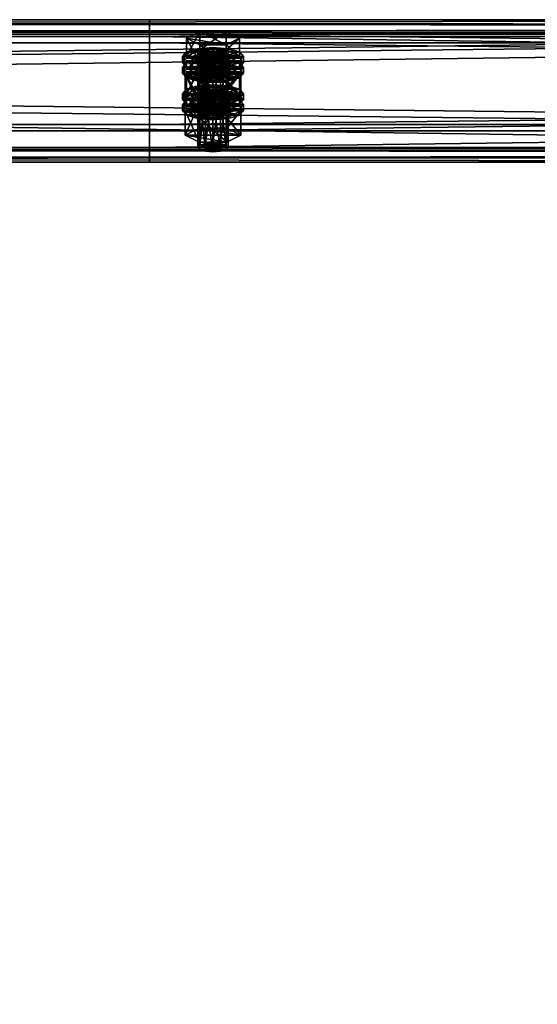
# Model space of a CAD drawing. Header units: millimetres. Extents: x 60485 to 71303, y 100 to 16900.
# Tile 331 of 656: x 68049 to 68252, y 2935 to 3321. Entities that reach past the tile are written whole.
import ezdxf

# ---------------------------------------------------------------- set-up
doc = ezdxf.new("R2010")
doc.units = ezdxf.units.MM
for name, color, linetype in [('13', 7, 'Continuous'), ('3', 7, 'Continuous'), ('9', 7, 'Continuous')]:
    doc.layers.add(name, color=color, linetype=linetype)

msp = doc.modelspace()

# ---------------------------------------------------------------- meshes
at = {"layer": '13', "color": 7}
mesh = msp.add_polyface(dxfattribs=at)
corners = [(68122, 3287.31, 4012.09), (68125, 3308.58, 4017.75), (68122, 3308.35, 4018.52), (68122, 3305.31, 4028.46), (68128, 3305.31, 4028.46), (68125, 3305.07, 4029.23), (68119.8, 3305.95, 4026.36), (68119, 3306.83, 4023.49), (68131, 3306.83, 4023.49), (68119.8, 3307.71, 4020.62), (68130.2, 3307.71, 4020.62), (68128, 3308.35, 4018.52), (68114.61, 3306.83, 4023.49), (68119.8, 3309.46, 4014.89), (68119.8, 3316.63, 4017.08), (68114.61, 3314, 4025.69), (68130.2, 3316.63, 4017.08), (68130.2, 3304.2, 4032.1), (68119.8, 3304.2, 4032.1), (68119.8, 3311.37, 4034.29), (68130.2, 3311.37, 4034.29), (68113, 3304.44, 4022.76), (68114.61, 3306.19, 4017.02), (68114.61, 3308.58, 4017.75), (68113, 3306.83, 4023.49), (68119, 3307.48, 4012.82), (68119, 3309.87, 4013.55), (68125, 3307.95, 4011.29), (68125, 3310.34, 4012.02), (68125, 3300.93, 4034.24), (68119, 3303.79, 4033.43), (68125, 3303.32, 4034.97), (68119, 3301.4, 4032.7), (68114.61, 3302.68, 4028.5), (68114.61, 3305.07, 4029.23), (68131, 3307.48, 4012.82), (68135.39, 3306.19, 4017.02), (68137, 3304.44, 4022.76), (68135.39, 3302.68, 4028.5), (68135.39, 3305.07, 4029.23), (68137, 3306.83, 4023.49), (68135.39, 3308.58, 4017.75), (68131, 3309.87, 4013.55), (68114.61, 3301.89, 4015.71), (68119, 3303.18, 4011.51), (68119, 3305.57, 4012.24), (68114.61, 3304.28, 4016.44), (68125, 3303.65, 4009.97), (68125, 3306.04, 4010.7), (68137, 3302.53, 4022.18), (68113, 3302.53, 4022.18), (68135.39, 3304.28, 4016.44)]
mesh.append_faces([[corners[k] for k in face] for face in [(0, 1, 2, 2), (3, 4, 5, 5), (11, 2, 1, 1), (12, 14, 15, 15), (13, 16, 14, 14), (18, 15, 19, 19), (17, 12, 18, 18), (15, 20, 19, 19), (21, 23, 24, 24), (22, 26, 23, 23), (25, 28, 26, 26), (29, 30, 31, 31), (32, 34, 30, 30), (33, 24, 34, 34), (25, 35, 27, 27), (34, 31, 30, 30), (42, 26, 28, 28), (43, 45, 46, 46), (44, 48, 45, 45)]], dxfattribs={"vtx0": -1, "color": 7})
mesh.append_faces([[corners[k] for k in face] for face in [(4, 3, 6, 6), (4, 6, 7, 7), (8, 7, 9, 9), (10, 9, 2, 2), (17, 13, 12, 12), (20, 15, 14, 14), (36, 25, 22, 22), (37, 22, 21, 21), (38, 21, 33, 33), (39, 34, 24, 24), (40, 24, 23, 23), (41, 23, 26, 26), (49, 50, 46, 46), (51, 46, 45, 45)]], dxfattribs={"vtx0": -1, "vtx2": -1, "vtx3": -1, "color": 7})
mesh.append_faces([[corners[k] for k in face] for face in [(12, 13, 14, 14), (17, 18, 19, 19), (18, 12, 15, 15), (21, 22, 23, 23), (22, 25, 26, 26), (25, 27, 28, 28), (32, 33, 34, 34), (33, 21, 24, 24), (43, 44, 45, 45), (44, 47, 48, 48)]], dxfattribs={"vtx2": -1, "vtx3": -1, "color": 7})
mesh = msp.add_polyface(dxfattribs=at)
corners = [(68125, 3287.55, 4011.32), (68128, 3308.35, 4018.52), (68125, 3308.58, 4017.75), (68128, 3287.31, 4012.09), (68130.2, 3307.71, 4020.62), (68128, 3305.31, 4028.46), (68119, 3306.83, 4023.49), (68130.2, 3305.95, 4026.36), (68131, 3306.83, 4023.49), (68119.8, 3307.71, 4020.62), (68122, 3308.35, 4018.52), (68119.8, 3309.46, 4014.89), (68130.2, 3309.46, 4014.89), (68130.2, 3316.63, 4017.08), (68135.39, 3306.83, 4023.49), (68135.39, 3314, 4025.69), (68130.2, 3304.2, 4032.1), (68130.2, 3311.37, 4034.29), (68119.8, 3311.37, 4034.29), (68119.8, 3316.63, 4017.08), (68125, 3307.95, 4011.29), (68131, 3307.48, 4012.82), (68131, 3309.87, 4013.55), (68125, 3310.34, 4012.02), (68135.39, 3306.19, 4017.02), (68135.39, 3308.58, 4017.75), (68137, 3304.44, 4022.76), (68137, 3306.83, 4023.49), (68135.39, 3302.68, 4028.5), (68135.39, 3305.07, 4029.23), (68131, 3303.79, 4033.43), (68131, 3301.4, 4032.7), (68125, 3303.32, 4034.97), (68119, 3307.48, 4012.82), (68114.61, 3306.19, 4017.02), (68113, 3304.44, 4022.76), (68114.61, 3305.07, 4029.23), (68113, 3306.83, 4023.49), (68114.61, 3308.58, 4017.75), (68119, 3309.87, 4013.55), (68125, 3303.65, 4009.97), (68131, 3303.18, 4011.51), (68131, 3305.57, 4012.24), (68125, 3306.04, 4010.7), (68135.39, 3301.89, 4015.71), (68135.39, 3304.28, 4016.44), (68137, 3302.53, 4022.18), (68119, 3303.18, 4011.51), (68114.61, 3304.28, 4016.44), (68119, 3305.57, 4012.24)]
mesh.append_faces([[corners[k] for k in face] for face in [(0, 1, 2, 2), (3, 4, 1, 1), (12, 15, 13, 13), (14, 17, 15, 15), (16, 18, 17, 17), (11, 14, 12, 12), (15, 19, 13, 13), (20, 22, 23, 23), (21, 25, 22, 22), (24, 27, 25, 25), (26, 29, 27, 27), (28, 30, 29, 29), (31, 32, 30, 30), (40, 42, 43, 43), (41, 45, 42, 42), (44, 46, 45, 45), (47, 41, 40, 40), (42, 49, 43, 43)]], dxfattribs={"vtx0": -1, "color": 7})
mesh.append_faces([[corners[k] for k in face] for face in [(5, 6, 7, 7), (7, 6, 8, 8), (8, 9, 4, 4), (4, 10, 1, 1), (14, 11, 16, 16), (17, 19, 15, 15), (21, 33, 24, 24), (24, 34, 26, 26), (26, 35, 28, 28), (32, 36, 30, 30), (30, 36, 29, 29), (29, 37, 27, 27), (27, 38, 25, 25), (25, 39, 22, 22), (46, 48, 45, 45), (45, 49, 42, 42)]], dxfattribs={"vtx0": -1, "vtx1": -1, "color": 7})
mesh.append_faces([[corners[k] for k in face] for face in [(11, 12, 13, 13), (12, 14, 15, 15), (14, 16, 17, 17), (20, 21, 22, 22), (21, 24, 25, 25), (24, 26, 27, 27), (26, 28, 29, 29), (40, 41, 42, 42), (41, 44, 45, 45)]], dxfattribs={"vtx2": -1, "vtx3": -1, "color": 7})
mesh = msp.add_polyface(dxfattribs=at)
corners = [(68114.61, 3292.2, 4071.31), (68119.8, 3294.84, 4062.7), (68119.8, 3302.01, 4064.89), (68114.61, 3299.38, 4073.5), (68130.2, 3302.01, 4064.89), (68119.8, 3289.57, 4079.91), (68119.8, 3296.74, 4082.11), (68130.2, 3296.74, 4082.11), (68119, 3292.85, 4060.64), (68125, 3295.71, 4059.83), (68119, 3295.24, 4061.37), (68131, 3295.24, 4061.37), (68119, 3285.79, 4017.06), (68119.8, 3286.67, 4014.19), (68119.8, 3307.71, 4020.62), (68119, 3306.83, 4023.49), (68122, 3287.31, 4012.09), (68122, 3308.35, 4018.52), (68125, 3287.55, 4011.32), (68125, 3308.58, 4017.75), (68125, 3284.04, 4022.79), (68122, 3284.27, 4022.03), (68122, 3305.31, 4028.46), (68125, 3305.07, 4029.23), (68119.8, 3284.91, 4019.93), (68119.8, 3305.95, 4026.36), (68114.03, 3290.57, 4018.52), (68119.52, 3293.35, 4009.44), (68119.52, 3302.91, 4012.36), (68114.03, 3300.14, 4021.44), (68130.48, 3302.91, 4012.36), (68119.52, 3287.79, 4027.6), (68119.52, 3297.36, 4030.53), (68130.48, 3297.36, 4030.53), (68135.97, 3300.14, 4021.44), (68125, 3300.93, 4034.24), (68119, 3301.4, 4032.7), (68119, 3303.79, 4033.43), (68131, 3301.4, 4032.7), (68114.61, 3302.68, 4028.5), (68113, 3300.14, 4021.44), (68114.61, 3301.89, 4015.71), (68114.61, 3304.28, 4016.44), (68113, 3302.53, 4022.18), (68125, 3296.63, 4032.92), (68119, 3297.1, 4031.38), (68119, 3299.49, 4032.11), (68125, 3299.02, 4033.65), (68114.61, 3298.38, 4027.18), (68114.61, 3300.77, 4027.91), (68135.39, 3301.89, 4015.71), (68119, 3303.18, 4011.51), (68137, 3300.14, 4021.44), (68135.39, 3298.38, 4027.18), (68131, 3297.1, 4031.38), (68131, 3299.49, 4032.11), (68135.39, 3300.77, 4027.91)]
mesh.append_faces([[corners[k] for k in face] for face in [(0, 2, 3, 3), (1, 4, 2, 2), (5, 3, 6, 6), (3, 7, 6, 6), (8, 9, 10, 10), (11, 10, 9, 9), (12, 14, 15, 15), (13, 17, 14, 14), (20, 22, 23, 23), (21, 25, 22, 22), (24, 15, 25, 25), (26, 28, 29, 29), (27, 30, 28, 28), (31, 29, 32, 32), (29, 33, 32, 32), (38, 36, 35, 35), (40, 42, 43, 43), (44, 46, 47, 47), (45, 49, 46, 46), (48, 43, 49, 49)]], dxfattribs={"vtx0": -1, "color": 7})
mesh.append_faces([[corners[k] for k in face] for face in [(7, 3, 2, 2), (34, 29, 28, 28), (38, 39, 36, 36), (50, 51, 41, 41), (52, 41, 40, 40), (53, 40, 48, 48), (54, 48, 45, 45), (55, 46, 49, 49), (56, 49, 43, 43)]], dxfattribs={"vtx0": -1, "vtx2": -1, "vtx3": -1, "color": 7})
mesh.append_faces([[corners[k] for k in face] for face in [(0, 1, 2, 2), (5, 0, 3, 3), (12, 13, 14, 14), (13, 16, 17, 17), (16, 18, 19, 19), (20, 21, 22, 22), (21, 24, 25, 25), (24, 12, 15, 15), (26, 27, 28, 28), (35, 36, 37, 37), (40, 41, 42, 42), (44, 45, 46, 46), (45, 48, 49, 49), (48, 40, 43, 43)]], dxfattribs={"vtx2": -1, "vtx3": -1, "color": 7})
mesh = msp.add_polyface(dxfattribs=at)
corners = [(68119.8, 3294.84, 4062.7), (68130.2, 3294.84, 4062.7), (68130.2, 3302.01, 4064.89), (68135.39, 3292.2, 4071.31), (68135.39, 3299.38, 4073.5), (68130.2, 3296.74, 4082.11), (68130.2, 3289.57, 4079.91), (68119.8, 3296.74, 4082.11), (68119.8, 3302.01, 4064.89), (68125, 3293.32, 4059.1), (68131, 3295.24, 4061.37), (68125, 3295.71, 4059.83), (68135.39, 3293.96, 4065.57), (68119, 3295.24, 4061.37), (68125, 3287.55, 4011.32), (68128, 3287.31, 4012.09), (68128, 3308.35, 4018.52), (68130.2, 3286.67, 4014.19), (68130.2, 3307.71, 4020.62), (68131, 3285.79, 4017.06), (68131, 3306.83, 4023.49), (68130.2, 3284.91, 4019.93), (68130.2, 3305.95, 4026.36), (68128, 3284.27, 4022.03), (68128, 3305.31, 4028.46), (68125, 3305.07, 4029.23), (68119.52, 3293.35, 4009.44), (68130.48, 3293.35, 4009.44), (68130.48, 3302.91, 4012.36), (68135.97, 3290.57, 4018.52), (68135.97, 3300.14, 4021.44), (68130.48, 3297.36, 4030.53), (68130.48, 3287.79, 4027.6), (68119.52, 3297.36, 4030.53), (68114.03, 3300.14, 4021.44), (68119.52, 3302.91, 4012.36), (68135.39, 3302.68, 4028.5), (68131, 3301.4, 4032.7), (68131, 3303.79, 4033.43), (68125, 3300.93, 4034.24), (68125, 3303.32, 4034.97), (68114.61, 3302.68, 4028.5), (68135.39, 3301.89, 4015.71), (68137, 3300.14, 4021.44), (68137, 3302.53, 4022.18), (68135.39, 3298.38, 4027.18), (68135.39, 3300.77, 4027.91), (68131, 3297.1, 4031.38), (68131, 3299.49, 4032.11), (68125, 3296.63, 4032.92), (68125, 3299.02, 4033.65), (68131, 3303.18, 4011.51), (68119, 3303.18, 4011.51), (68114.61, 3301.89, 4015.71), (68113, 3300.14, 4021.44), (68114.61, 3298.38, 4027.18), (68119, 3297.1, 4031.38), (68119, 3299.49, 4032.11), (68114.61, 3300.77, 4027.91), (68113, 3302.53, 4022.18)]
mesh.append_faces([[corners[k] for k in face] for face in [(1, 4, 2, 2), (3, 5, 4, 4), (6, 7, 5, 5), (4, 8, 2, 2), (9, 10, 11, 11), (17, 20, 18, 18), (19, 22, 20, 20), (21, 24, 22, 22), (23, 25, 24, 24), (27, 30, 28, 28), (29, 31, 30, 30), (32, 33, 31, 31), (30, 35, 28, 28), (43, 46, 44, 44), (45, 48, 46, 46), (47, 50, 48, 48), (47, 56, 49, 49), (57, 48, 50, 50)]], dxfattribs={"vtx0": -1, "color": 7})
mesh.append_faces([[corners[k] for k in face] for face in [(5, 8, 4, 4), (12, 13, 10, 10), (31, 34, 30, 30), (36, 41, 37, 37), (51, 52, 42, 42), (42, 53, 43, 43), (43, 54, 45, 45), (45, 55, 47, 47), (48, 58, 46, 46), (46, 59, 44, 44)]], dxfattribs={"vtx0": -1, "vtx1": -1, "color": 7})
mesh.append_faces([[corners[k] for k in face] for face in [(0, 1, 2, 2), (1, 3, 4, 4), (14, 15, 16, 16), (15, 17, 18, 18), (17, 19, 20, 20), (19, 21, 22, 22), (21, 23, 24, 24), (26, 27, 28, 28), (27, 29, 30, 30), (36, 37, 38, 38), (37, 39, 40, 40), (42, 43, 44, 44), (43, 45, 46, 46), (45, 47, 48, 48), (47, 49, 50, 50)]], dxfattribs={"vtx2": -1, "vtx3": -1, "color": 7})
mesh = msp.add_polyface(dxfattribs=at)
corners = [(68125, 3272.92, 4059.13), (68128, 3293.72, 4066.34), (68125, 3293.96, 4065.57), (68128, 3272.69, 4059.9), (68130.2, 3293.08, 4068.44), (68130.2, 3272.04, 4062), (68131, 3292.2, 4071.31), (68125, 3290.45, 4077.04), (68119.8, 3291.33, 4074.17), (68128, 3290.68, 4076.27), (68119, 3292.2, 4071.31), (68130.2, 3291.33, 4074.17), (68119.8, 3293.08, 4068.44), (68122, 3293.72, 4066.34), (68135.39, 3292.2, 4071.31), (68130.2, 3289.57, 4079.91), (68130.2, 3296.74, 4082.11), (68119.8, 3294.84, 4062.7), (68130.2, 3294.84, 4062.7), (68135.97, 3285.51, 4069.26), (68119.52, 3288.29, 4060.17), (68130.48, 3288.29, 4060.17), (68125, 3293.32, 4059.1), (68131, 3292.85, 4060.64), (68131, 3295.24, 4061.37), (68135.39, 3291.57, 4064.84), (68135.39, 3293.96, 4065.57), (68137, 3289.81, 4070.57), (68137, 3292.2, 4071.31), (68135.39, 3288.06, 4076.31), (68135.39, 3290.45, 4077.04), (68131, 3286.77, 4080.51), (68131, 3289.16, 4081.24), (68125, 3286.3, 4082.05), (68125, 3288.69, 4082.78), (68119, 3292.85, 4060.64), (68114.61, 3291.57, 4064.84), (68113, 3289.81, 4070.57), (68114.61, 3290.45, 4077.04), (68113, 3292.2, 4071.31), (68114.61, 3293.96, 4065.57), (68125, 3289.02, 4057.78), (68131, 3288.55, 4059.32), (68131, 3290.94, 4060.05), (68125, 3291.41, 4058.51), (68135.39, 3287.27, 4063.52), (68135.39, 3289.66, 4064.25), (68137, 3287.9, 4069.99), (68119, 3288.55, 4059.32), (68114.61, 3289.66, 4064.25), (68119, 3290.94, 4060.05), (68128, 3284.27, 4022.03), (68125, 3284.04, 4022.79), (68125, 3305.07, 4029.23), (68135.97, 3290.57, 4018.52), (68130.48, 3287.79, 4027.6), (68130.48, 3297.36, 4030.53), (68119.52, 3293.35, 4009.44), (68130.48, 3293.35, 4009.44)]
mesh.append_faces([[corners[k] for k in face] for face in [(0, 1, 2, 2), (3, 4, 1, 1), (5, 6, 4, 4), (17, 14, 18, 18), (19, 20, 21, 21), (23, 26, 24, 24), (25, 28, 26, 26), (27, 30, 28, 28), (29, 32, 30, 30), (31, 34, 32, 32), (41, 43, 44, 44), (42, 46, 43, 43), (45, 47, 46, 46), (43, 50, 44, 44), (57, 54, 58, 58)]], dxfattribs={"vtx0": -1, "color": 7})
mesh.append_faces([[corners[k] for k in face] for face in [(7, 8, 9, 9), (9, 10, 11, 11), (11, 10, 6, 6), (6, 12, 4, 4), (4, 13, 1, 1), (14, 17, 15, 15), (23, 35, 25, 25), (25, 36, 27, 27), (27, 37, 29, 29), (34, 38, 32, 32), (32, 38, 30, 30), (30, 39, 28, 28), (28, 40, 26, 26), (42, 48, 45, 45), (47, 49, 46, 46), (46, 50, 43, 43), (54, 57, 55, 55)]], dxfattribs={"vtx0": -1, "vtx1": -1, "color": 7})
mesh.append_faces([[corners[k] for k in face] for face in [(14, 15, 16, 16), (22, 23, 24, 24), (23, 25, 26, 26), (25, 27, 28, 28), (27, 29, 30, 30), (29, 31, 32, 32), (31, 33, 34, 34), (41, 42, 43, 43), (42, 45, 46, 46), (51, 52, 53, 53), (54, 55, 56, 56)]], dxfattribs={"vtx2": -1, "vtx3": -1, "color": 7})
mesh = msp.add_polyface(dxfattribs=at)
corners = [(68119.8, 3272.04, 4062), (68122, 3293.72, 4066.34), (68119.8, 3293.08, 4068.44), (68122, 3272.69, 4059.9), (68125, 3293.96, 4065.57), (68119.8, 3291.33, 4074.17), (68125, 3290.45, 4077.04), (68122, 3290.68, 4076.27), (68128, 3290.68, 4076.27), (68119, 3292.2, 4071.31), (68131, 3292.2, 4071.31), (68130.2, 3293.08, 4068.44), (68128, 3293.72, 4066.34), (68130.2, 3289.57, 4079.91), (68119.8, 3289.57, 4079.91), (68119.8, 3296.74, 4082.11), (68119.8, 3294.84, 4062.7), (68114.61, 3292.2, 4071.31), (68113, 3289.81, 4070.57), (68114.61, 3291.57, 4064.84), (68114.61, 3293.96, 4065.57), (68113, 3292.2, 4071.31), (68119, 3292.85, 4060.64), (68119, 3295.24, 4061.37), (68125, 3293.32, 4059.1), (68125, 3295.71, 4059.83), (68125, 3286.3, 4082.05), (68119, 3286.77, 4080.51), (68119, 3289.16, 4081.24), (68125, 3288.69, 4082.78), (68114.61, 3288.06, 4076.31), (68114.61, 3290.45, 4077.04), (68131, 3292.85, 4060.64), (68135.39, 3291.57, 4064.84), (68137, 3289.81, 4070.57), (68135.39, 3288.06, 4076.31), (68135.39, 3290.45, 4077.04), (68137, 3292.2, 4071.31), (68135.39, 3293.96, 4065.57), (68113, 3285.51, 4069.26), (68114.61, 3287.27, 4063.52), (68114.61, 3289.66, 4064.25), (68113, 3287.9, 4069.99), (68119, 3288.55, 4059.32), (68119, 3290.94, 4060.05), (68125, 3289.02, 4057.78), (68125, 3291.41, 4058.51), (68131, 3288.55, 4059.32), (68135.39, 3287.27, 4063.52), (68137, 3287.9, 4069.99), (68135.39, 3289.66, 4064.25), (68130.48, 3287.79, 4027.6), (68119.52, 3287.79, 4027.6), (68119.52, 3297.36, 4030.53), (68114.03, 3290.57, 4018.52), (68114.03, 3300.14, 4021.44), (68119.52, 3293.35, 4009.44)]
mesh.append_faces([[corners[k] for k in face] for face in [(0, 1, 2, 2), (3, 4, 1, 1), (5, 6, 7, 7), (12, 1, 4, 4), (13, 17, 14, 14), (18, 20, 21, 21), (19, 23, 20, 20), (26, 28, 29, 29), (27, 31, 28, 28), (30, 21, 31, 31), (22, 32, 24, 24), (31, 29, 28, 28), (39, 41, 42, 42), (40, 44, 41, 41), (43, 46, 44, 44), (43, 47, 45, 45), (51, 54, 52, 52)]], dxfattribs={"vtx0": -1, "color": 7})
mesh.append_faces([[corners[k] for k in face] for face in [(8, 5, 9, 9), (10, 9, 2, 2), (11, 2, 1, 1), (13, 16, 17, 17), (33, 22, 19, 19), (34, 19, 18, 18), (35, 18, 30, 30), (36, 31, 21, 21), (37, 21, 20, 20), (38, 20, 23, 23), (48, 43, 40, 40), (49, 42, 41, 41), (50, 41, 44, 44), (51, 56, 54, 54)]], dxfattribs={"vtx0": -1, "vtx2": -1, "vtx3": -1, "color": 7})
mesh.append_faces([[corners[k] for k in face] for face in [(13, 14, 15, 15), (18, 19, 20, 20), (19, 22, 23, 23), (22, 24, 25, 25), (26, 27, 28, 28), (27, 30, 31, 31), (30, 18, 21, 21), (39, 40, 41, 41), (40, 43, 44, 44), (43, 45, 46, 46), (51, 52, 53, 53), (52, 54, 55, 55)]], dxfattribs={"vtx2": -1, "vtx3": -1, "color": 7})
mesh = msp.add_polyface(dxfattribs=at)
corners = [(68119, 3271.17, 4064.87), (68119.8, 3272.04, 4062), (68119.8, 3293.08, 4068.44), (68119, 3292.2, 4071.31), (68122, 3272.69, 4059.9), (68122, 3293.72, 4066.34), (68125, 3272.92, 4059.13), (68125, 3293.96, 4065.57), (68125, 3269.41, 4070.61), (68122, 3269.65, 4069.84), (68122, 3290.68, 4076.27), (68125, 3290.45, 4077.04), (68119.8, 3270.29, 4067.74), (68119.8, 3291.33, 4074.17), (68128, 3272.69, 4059.9), (68130.2, 3272.04, 4062), (68131, 3271.17, 4064.87), (68130.2, 3270.29, 4067.74), (68128, 3269.65, 4069.84), (68114.03, 3275.95, 4066.33), (68119.52, 3278.73, 4057.25), (68119.52, 3288.29, 4060.17), (68114.03, 3285.51, 4069.26), (68130.48, 3288.29, 4060.17), (68130.48, 3273.17, 4075.42), (68119.52, 3273.17, 4075.42), (68119.52, 3282.73, 4078.34), (68135.97, 3275.95, 4066.33), (68130.48, 3282.73, 4078.34), (68135.97, 3285.51, 4069.26), (68131, 3286.77, 4080.51), (68114.61, 3288.06, 4076.31), (68119, 3286.77, 4080.51), (68125, 3286.3, 4082.05), (68125, 3282, 4080.73), (68119, 3282.47, 4079.2), (68119, 3284.86, 4079.93), (68125, 3284.39, 4081.46), (68114.61, 3283.76, 4075), (68114.61, 3286.15, 4075.73), (68113, 3285.51, 4069.26), (68113, 3287.9, 4069.99), (68137, 3285.51, 4069.26), (68114.61, 3287.27, 4063.52), (68135.39, 3283.76, 4075), (68131, 3282.47, 4079.2), (68131, 3284.86, 4079.93), (68135.39, 3286.15, 4075.73), (68130.2, 3286.67, 4014.19), (68122, 3287.31, 4012.09), (68119.8, 3286.67, 4014.19), (68131, 3285.79, 4017.06), (68119, 3285.79, 4017.06), (68130.2, 3284.91, 4019.93), (68119.8, 3284.91, 4019.93), (68128, 3284.27, 4022.03), (68122, 3284.27, 4022.03)]
mesh.append_faces([[corners[k] for k in face] for face in [(0, 2, 3, 3), (8, 10, 11, 11), (9, 13, 10, 10), (12, 3, 13, 13), (4, 14, 6, 6), (18, 9, 8, 8), (19, 21, 22, 22), (20, 23, 21, 21), (25, 22, 26, 26), (24, 19, 25, 25), (22, 28, 26, 26), (30, 32, 33, 33), (34, 36, 37, 37), (35, 39, 36, 36), (38, 41, 39, 39)]], dxfattribs={"vtx0": -1, "color": 7})
mesh.append_faces([[corners[k] for k in face] for face in [(15, 4, 1, 1), (16, 1, 0, 0), (17, 0, 12, 12), (18, 12, 9, 9), (27, 20, 19, 19), (29, 22, 21, 21), (30, 31, 32, 32), (42, 43, 40, 40), (44, 40, 38, 38), (45, 38, 35, 35), (46, 36, 39, 39), (47, 39, 41, 41), (48, 49, 50, 50), (51, 50, 52, 52), (53, 52, 54, 54), (55, 54, 56, 56)]], dxfattribs={"vtx0": -1, "vtx2": -1, "vtx3": -1, "color": 7})
mesh.append_faces([[corners[k] for k in face] for face in [(0, 1, 2, 2), (1, 4, 5, 5), (4, 6, 7, 7), (8, 9, 10, 10), (9, 12, 13, 13), (12, 0, 3, 3), (19, 20, 21, 21), (24, 25, 26, 26), (25, 19, 22, 22), (34, 35, 36, 36), (35, 38, 39, 39), (38, 40, 41, 41)]], dxfattribs={"vtx2": -1, "vtx3": -1, "color": 7})
mesh = msp.add_polyface(dxfattribs=at)
corners = [(68125, 3272.92, 4059.13), (68128, 3272.69, 4059.9), (68128, 3293.72, 4066.34), (68130.2, 3272.04, 4062), (68130.2, 3293.08, 4068.44), (68131, 3271.17, 4064.87), (68131, 3292.2, 4071.31), (68130.2, 3270.29, 4067.74), (68130.2, 3291.33, 4074.17), (68128, 3269.65, 4069.84), (68128, 3290.68, 4076.27), (68125, 3269.41, 4070.61), (68125, 3290.45, 4077.04), (68122, 3272.69, 4059.9), (68119.8, 3272.04, 4062), (68119, 3271.17, 4064.87), (68119.8, 3270.29, 4067.74), (68119.52, 3278.73, 4057.25), (68130.48, 3278.73, 4057.25), (68130.48, 3288.29, 4060.17), (68135.97, 3275.95, 4066.33), (68135.97, 3285.51, 4069.26), (68130.48, 3273.17, 4075.42), (68130.48, 3282.73, 4078.34), (68119.52, 3282.73, 4078.34), (68114.03, 3275.95, 4066.33), (68114.03, 3285.51, 4069.26), (68135.39, 3288.06, 4076.31), (68114.61, 3288.06, 4076.31), (68131, 3286.77, 4080.51), (68135.39, 3287.27, 4063.52), (68137, 3285.51, 4069.26), (68137, 3287.9, 4069.99), (68135.39, 3283.76, 4075), (68135.39, 3286.15, 4075.73), (68131, 3282.47, 4079.2), (68131, 3284.86, 4079.93), (68125, 3282, 4080.73), (68125, 3284.39, 4081.46), (68114.61, 3287.27, 4063.52), (68113, 3285.51, 4069.26), (68114.61, 3283.76, 4075), (68119, 3282.47, 4079.2), (68119, 3284.86, 4079.93), (68114.61, 3286.15, 4075.73), (68113, 3287.9, 4069.99), (68122, 3287.31, 4012.09), (68128, 3287.31, 4012.09), (68125, 3287.55, 4011.32), (68130.2, 3286.67, 4014.19), (68119.8, 3286.67, 4014.19), (68131, 3285.79, 4017.06), (68119, 3285.79, 4017.06), (68130.2, 3284.91, 4019.93), (68119.8, 3284.91, 4019.93), (68128, 3284.27, 4022.03), (68122, 3284.27, 4022.03), (68125, 3284.04, 4022.79)]
mesh.append_faces([[corners[k] for k in face] for face in [(5, 8, 6, 6), (7, 10, 8, 8), (9, 12, 10, 10), (18, 21, 19, 19), (20, 23, 21, 21), (22, 24, 23, 23), (17, 20, 18, 18), (31, 34, 32, 32), (33, 36, 34, 34), (35, 38, 36, 36), (35, 42, 37, 37), (43, 36, 38, 38), (46, 47, 48, 48), (55, 56, 57, 57)]], dxfattribs={"vtx0": -1, "color": 7})
mesh.append_faces([[corners[k] for k in face] for face in [(1, 13, 3, 3), (3, 14, 5, 5), (5, 15, 7, 7), (7, 16, 9, 9), (20, 25, 22, 22), (23, 26, 21, 21), (27, 28, 29, 29), (30, 39, 31, 31), (31, 40, 33, 33), (33, 41, 35, 35), (36, 44, 34, 34), (34, 45, 32, 32), (47, 46, 49, 49), (49, 50, 51, 51), (51, 52, 53, 53), (53, 54, 55, 55)]], dxfattribs={"vtx0": -1, "vtx1": -1, "color": 7})
mesh.append_faces([[corners[k] for k in face] for face in [(0, 1, 2, 2), (1, 3, 4, 4), (3, 5, 6, 6), (5, 7, 8, 8), (7, 9, 10, 10), (9, 11, 12, 12), (17, 18, 19, 19), (18, 20, 21, 21), (20, 22, 23, 23), (30, 31, 32, 32), (31, 33, 34, 34), (33, 35, 36, 36), (35, 37, 38, 38)]], dxfattribs={"vtx2": -1, "vtx3": -1, "color": 7})
at = {"layer": '3', "color": 91}
mesh = msp.add_polyface(dxfattribs=at)
corners = [(68330.95, 445.87, 3026.37), (68289.16, 413.17, 3016.38), (65869.05, 3241.53, 3881.09), (65910.84, 3274.23, 3891.09), (68289.16, 391.54, 3087.14), (65869.05, 3219.89, 3951.86), (68330.95, 424.24, 3097.14), (65910.84, 3252.59, 3961.85), (68333.27, 448.57, 3024.06), (68333.27, 425.18, 3100.57), (65913.17, 3253.53, 3965.28), (65913.17, 3276.92, 3888.77), (68286.83, 388.84, 3089.46), (65866.73, 3217.2, 3954.17), (68286.83, 412.23, 3012.95), (65866.73, 3240.59, 3877.66)]
mesh.append_faces([[corners[k] for k in face] for face in [(0, 2, 3, 3), (1, 5, 2, 2), (4, 7, 5, 5), (6, 3, 7, 7), (8, 10, 11, 11), (9, 13, 10, 10), (12, 15, 13, 13), (14, 11, 15, 15)]], dxfattribs={"vtx0": -1, "color": 91})
mesh.append_faces([[corners[k] for k in face] for face in [(9, 6, 12, 12), (6, 8, 0, 0), (0, 8, 1, 1), (12, 4, 14, 14), (4, 12, 6, 6), (14, 1, 8, 8), (3, 10, 7, 7), (15, 2, 13, 13)]], dxfattribs={"vtx0": -1, "vtx1": -1, "color": 91})
mesh.append_faces([[corners[k] for k in face] for face in [(6, 9, 8, 8), (14, 4, 1, 1), (11, 3, 2, 2), (3, 11, 10, 10), (7, 10, 13, 13), (2, 15, 11, 11), (13, 2, 5, 5), (13, 5, 7, 7)]], dxfattribs={"vtx0": -1, "vtx2": -1, "vtx3": -1, "color": 91})
mesh.append_faces([[corners[k] for k in face] for face in [(0, 1, 2, 2), (1, 4, 5, 5), (4, 6, 7, 7), (6, 0, 3, 3), (8, 9, 10, 10), (9, 12, 13, 13), (12, 14, 15, 15), (14, 8, 11, 11)]], dxfattribs={"vtx2": -1, "vtx3": -1, "color": 91})
at = {"layer": '9', "color": 243}
mesh = msp.add_polyface(dxfattribs=at)
corners = [(68700, 3269.73, 3975.54), (68700, 3314.68, 3989.29), (65500, 3314.68, 3989.29), (65500, 3269.73, 3975.54), (68700, 3280.16, 4102.13), (65500, 3280.16, 4102.13), (68700, 3315.54, 4112.95), (65500, 3315.54, 4112.95), (68700, 3319.35, 4100.52), (65500, 3319.35, 4100.52), (68700, 3321.26, 4101.11), (65500, 3321.26, 4101.11), (68700, 3316.87, 4115.45), (65500, 3316.87, 4115.45), (68700, 3277.66, 4103.46), (65500, 3277.66, 4103.46), (68700, 3312.18, 3990.62), (65500, 3312.18, 3990.62), (68700, 3271.06, 3978.04), (65500, 3271.06, 3978.04), (68700, 3267.26, 3990.47), (65500, 3267.26, 3990.47), (68700, 3265.34, 3989.89), (65500, 3265.34, 3989.89)]
mesh.append_faces([[corners[k] for k in face] for face in [(0, 2, 3, 3), (1, 5, 2, 2), (4, 7, 5, 5), (6, 9, 7, 7), (8, 11, 9, 9), (10, 13, 11, 11), (12, 15, 13, 13), (14, 17, 15, 15), (16, 19, 17, 17), (18, 21, 19, 19), (20, 23, 21, 21), (22, 3, 23, 23), (8, 12, 10, 10), (20, 0, 22, 22), (11, 7, 9, 9)]], dxfattribs={"vtx0": -1, "color": 243})
mesh.append_faces([[corners[k] for k in face] for face in [(12, 6, 14, 14), (14, 1, 16, 16), (16, 0, 18, 18), (18, 0, 20, 20), (3, 19, 23, 23), (19, 2, 17, 17), (17, 2, 15, 15), (15, 5, 13, 13), (13, 7, 11, 11)]], dxfattribs={"vtx0": -1, "vtx1": -1, "color": 243})
mesh.append_faces([[corners[k] for k in face] for face in [(12, 8, 6, 6), (14, 6, 4, 4), (14, 4, 1, 1), (16, 1, 0, 0), (19, 3, 2, 2), (15, 2, 5, 5), (13, 5, 7, 7)]], dxfattribs={"vtx0": -1, "vtx2": -1, "vtx3": -1, "color": 243})
mesh.append_faces([[corners[k] for k in face] for face in [(21, 23, 19, 19)]], dxfattribs={"vtx1": -1, "color": 243})
mesh.append_faces([[corners[k] for k in face] for face in [(0, 1, 2, 2), (1, 4, 5, 5), (4, 6, 7, 7), (6, 8, 9, 9), (8, 10, 11, 11), (10, 12, 13, 13), (12, 14, 15, 15), (14, 16, 17, 17), (16, 18, 19, 19), (18, 20, 21, 21), (20, 22, 23, 23), (22, 0, 3, 3)]], dxfattribs={"vtx2": -1, "vtx3": -1, "color": 243})
mesh = msp.add_polyface(dxfattribs=at)
corners = [(71300, 3269.73, 3975.54), (71300, 3314.68, 3989.29), (68100, 3314.68, 3989.29), (68100, 3269.73, 3975.54), (71300, 3280.16, 4102.13), (68100, 3280.16, 4102.13), (71300, 3315.54, 4112.95), (68100, 3315.54, 4112.95), (71300, 3319.35, 4100.52), (68100, 3319.35, 4100.52), (71300, 3321.26, 4101.11), (68100, 3321.26, 4101.11), (71300, 3316.87, 4115.45), (68100, 3316.87, 4115.45), (71300, 3277.66, 4103.46), (68100, 3277.66, 4103.46), (71300, 3312.18, 3990.62), (68100, 3312.18, 3990.62), (71300, 3271.06, 3978.04), (68100, 3271.06, 3978.04), (71300, 3267.26, 3990.47), (68100, 3267.26, 3990.47), (71300, 3265.34, 3989.89), (68100, 3265.34, 3989.89)]
mesh.append_faces([[corners[k] for k in face] for face in [(0, 2, 3, 3), (1, 5, 2, 2), (4, 7, 5, 5), (6, 9, 7, 7), (8, 11, 9, 9), (10, 13, 11, 11), (12, 15, 13, 13), (14, 17, 15, 15), (16, 19, 17, 17), (18, 21, 19, 19), (20, 23, 21, 21), (22, 3, 23, 23), (20, 0, 22, 22), (8, 12, 10, 10), (11, 7, 9, 9)]], dxfattribs={"vtx0": -1, "color": 243})
mesh.append_faces([[corners[k] for k in face] for face in [(0, 16, 1, 1), (16, 0, 18, 18), (18, 0, 20, 20), (12, 6, 14, 14), (14, 1, 16, 16), (3, 19, 23, 23), (19, 2, 17, 17), (17, 2, 15, 15), (15, 5, 13, 13), (13, 7, 11, 11)]], dxfattribs={"vtx0": -1, "vtx1": -1, "color": 243})
mesh.append_faces([[corners[k] for k in face] for face in [(12, 8, 6, 6), (14, 6, 4, 4), (14, 4, 1, 1), (19, 3, 2, 2), (15, 2, 5, 5), (13, 5, 7, 7)]], dxfattribs={"vtx0": -1, "vtx2": -1, "vtx3": -1, "color": 243})
mesh.append_faces([[corners[k] for k in face] for face in [(21, 23, 19, 19)]], dxfattribs={"vtx1": -1, "color": 243})
mesh.append_faces([[corners[k] for k in face] for face in [(0, 1, 2, 2), (1, 4, 5, 5), (4, 6, 7, 7), (6, 8, 9, 9), (8, 10, 11, 11), (10, 12, 13, 13), (12, 14, 15, 15), (14, 16, 17, 17), (16, 18, 19, 19), (18, 20, 21, 21), (20, 22, 23, 23), (22, 0, 3, 3)]], dxfattribs={"vtx2": -1, "vtx3": -1, "color": 243})

doc.saveas('drawing.dxf')
